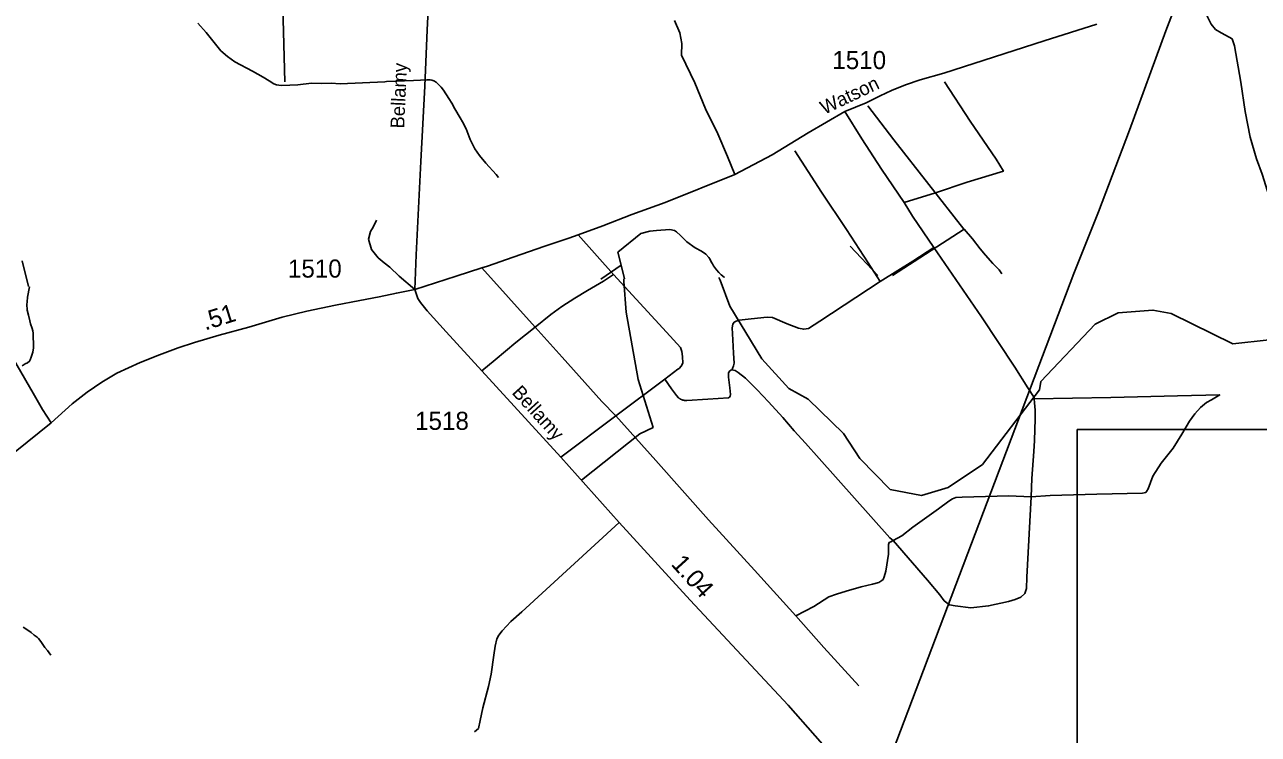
# Model space of a CAD drawing. Extents: x 2220236 to 2384410, y 720751 to 894131.
# Drawn here: x 2368804 to 2377330, y 863686 to 868588 of the extents above; entities that cross this region are included whole.
import ezdxf

# ---------------------------------------------------------------- set-up
doc = ezdxf.new("R2010")
doc.units = 0
for name, color, linetype in [('Exist Hydrographic Misc Water Feature', 7, 'Continuous'), ('Exist Hydrographic Pond Under 1500 Sq Ft', 7, 'Continuous'), ('Exist Road Non-System Type 51', 7, 'Continuous'), ('Exist Road Secondary Mileage Hundredths English Label', 7, 'Continuous'), ('Exist Road Secondary Type 51 Attributed', 7, 'Continuous'), ('Exist Road Secondary Type 51 Label', 7, 'Continuous'), ('Exist Road Secondary Type 51 Number Label', 7, 'Continuous'), ('Exist Utilities Electrical Transmission Line', 7, 'Continuous'), ('Map Preparation Inset Cut Line', 7, 'Continuous')]:
    doc.layers.add(name, color=color, linetype=linetype)

msp = doc.modelspace()

# ---------------------------------------------------------------- linework, layer by layer
at = {"layer": 'Exist Hydrographic Misc Water Feature'}
for p, q in [((2372944.3, 866828.5), (2372943.9, 866815)), ((2373609.9, 866822.5), (2373604.6, 866837.4))]:
    msp.add_line(p, q, dxfattribs=at)
for points in [[(2370001.5, 868598), (2370057.9, 868534.7), (2370159, 868407.6), (2370205.4, 868367.7), (2370255.8, 868330.3), (2370378.2, 868267.3), (2370452.7, 868225.9), (2370492.6, 868200.5), (2370525.6, 868180.5), (2370545, 868173.1), (2370577.2, 868167), (2370636.9, 868170.4), (2370691, 868172.6), (2370787.1, 868183), (2370853, 868181.7), (2370922.8, 868182.9), (2370984.7, 868178.9), (2371293.5, 868193.9), (2371304.5, 868194.4), (2371490.5, 868202), (2371539, 868204), (2371583.5, 868207.4), (2371606.3, 868206.7), (2371618.2, 868204.8), (2371632.6, 868201.2), (2371648.6, 868190.5), (2371681.8, 868156.6), (2371699.1, 868135.9), (2371735.5, 868078.4), (2371755.8, 868046.4), (2371778, 868006.3), (2371812.8, 867944.5), (2371829.7, 867917.9), (2371855.3, 867869), (2371882.1, 867795.4), (2371914.6, 867729.5), (2371947.1, 867684), (2371991.4, 867632.4), (2372062.3, 867553.3), (2372078.3, 867533.5), (2372079.6, 867532)], [(2374630.2, 868027.9), (2374812.1, 867793.2), (2375295.4, 867176.3), (2375296.1, 867175.5)], [(2373640.1, 866840.9), (2373638.2, 866843.2), (2373617.9, 866859.6), (2373601.8, 866877), (2373585.6, 866895.3), (2373565.3, 866923.1), (2373557.4, 866935.2), (2373549.2, 866950.4), (2373539, 866970.4), (2373532.9, 866980.8), (2373512.6, 867002.2), (2373482.5, 867023.9), (2373438.3, 867047.6), (2373379.9, 867087), (2373335.6, 867132.8), (2373309.4, 867156.3), (2373295.4, 867166.4), (2373263.3, 867172.5), (2373171.3, 867167.1), (2373123.5, 867162.7), (2373061.7, 867146.2), (2372902.9, 867016.6), (2372925.6, 866926.5)], [(2375296.1, 867175.5), (2374802.5, 866856.5)], [(2375296.1, 867175.5), (2375354.3, 867108), (2375408.7, 867038.8), (2375445.1, 866995.3), (2375495.7, 866937.3), (2375537.9, 866894.1), (2375557.3, 866866)], [(2374509, 867058.6), (2374701.5, 866854.8)], [(2372925.6, 866926.5), (2372785.9, 866829.7)], [(2372925.6, 866926.5), (2372949.1, 866831.4)], [(2372651.9, 865440.8), (2373055.9, 865762.6), (2373146.9, 865805.7), (2373043, 866136.3), (2372962, 866602.4), (2372943.9, 866815)], [(2372944.5, 866832.2), (2372944.3, 866828.5)], [(2373604.6, 866837.4), (2373603.4, 866840.9)], [(2378118.8, 865937.1), (2377765.9, 866149.2), (2377537.9, 866389.3), (2377404.8, 866410.1), (2377154.8, 866383.4), (2376726.9, 866592.4), (2376601.8, 866616.8), (2376360.9, 866597.1), (2376202.8, 866518.4), (2375825.9, 866122.2), (2375817.9, 866066.1), (2375424.8, 865551), (2375186, 865390.2), (2375002.8, 865336.8), (2374785.9, 865377.2), (2374574.9, 865591.8), (2374464, 865764.4), (2374218.9, 866000.6), (2374084.8, 866073.9), (2373898.9, 866279.6), (2373677.8, 866644.7), (2373609.9, 866822.5)], [(2368794, 864426.5), (2368826, 864406.5), (2368848.3, 864389.4), (2368868.4, 864371.5), (2368890.6, 864357.6), (2368899.5, 864348.8), (2368915.2, 864328.1), (2368943.4, 864286.6), (2368961.7, 864264.4), (2368984.1, 864232.5)]]:
    msp.add_lwpolyline(points, dxfattribs=at)
at = {"layer": 'Exist Hydrographic Pond Under 1500 Sq Ft'}
for points in [[(2368787.5, 866956.4), (2368830.9, 866779.3)], [(2368836.6, 866777.7), (2368824.5, 866705), (2368820.9, 866672.7), (2368819.9, 866656.2), (2368819.1, 866644.7), (2368820.1, 866629.3), (2368821.5, 866616.9), (2368829.9, 866581.2), (2368838.4, 866543.1), (2368844.8, 866521), (2368855, 866489.6), (2368859.6, 866473.4), (2368861.5, 866457.7), (2368862.8, 866425.9), (2368864.2, 866391.5), (2368864.7, 866355.5), (2368861, 866325.8), (2368849.6, 866291.5), (2368842.8, 866274.1), (2368837.7, 866263.1), (2368824, 866252.7), (2368808.2, 866244.8), (2368786.1, 866230.8)]]:
    msp.add_lwpolyline(points, dxfattribs=at)
at = {"layer": 'Exist Road Non-System Type 51'}
for p, q in [((2370589.2, 868711.1), (2370602.6, 868192.7)), ((2372873.3, 866863.5), (2372628.7, 867136.8)), ((2372331.7, 866499.1), (2371964.4, 866907.8)), ((2372888.8, 865885.3), (2373227.3, 866139.7)), ((2372509, 865600), (2372888.8, 865885.3))]:
    msp.add_line(p, q, dxfattribs=at)
for points in [[(2376924.1, 868823.3), (2376979.5, 868642.9), (2377004.5, 868591.1), (2377033, 868555.4), (2377072.3, 868532.1), (2377127.7, 868501.8), (2377149.1, 868489.2), (2377165.2, 868441), (2377208.9, 868190.9), (2377239.3, 867987.2), (2377274.1, 867810.3), (2377316.9, 867662), (2377356.2, 867554.8), (2377393.7, 867436.9), (2377431.2, 867310.1), (2377459.8, 867215.4), (2377472.3, 867179.7), (2377484.8, 867127.8)], [(2373295.5, 868617.6), (2373330.9, 868531.2), (2373345, 868458.9), (2373344.3, 868378.2), (2373434.9, 868187), (2373509.9, 868005.7), (2373594.8, 867832.9), (2373661.4, 867677.1), (2373712.3, 867553.9)], [(2375161.4, 868192.7), (2375338.2, 867921.1), (2375518.5, 867658.5), (2375568.5, 867576.3), (2375318.5, 867501.2), (2375098.9, 867426.2), (2374882.9, 867360.1)], [(2374471.3, 867987.2), (2374589.2, 867799.6), (2374726.6, 867590.6), (2374882.9, 867360.1)], [(2374717, 866815), (2374634.7, 866942), (2374484.7, 867174.3), (2374311.5, 867431.6), (2374125.8, 867717.4)], [(2374882.9, 867360.1), (2374940, 867265.4), (2375086.4, 867049.2)], [(2371236.4, 867238.6), (2371213, 867190.2), (2371193.4, 867160), (2371180.2, 867105.8), (2371201.1, 867036), (2371246.5, 866977.7), (2371289.1, 866943.6), (2371326.6, 866912.9), (2371393.1, 866851.4), (2371501.1, 866759.3)], [(2375086.4, 867049.2), (2374941.3, 866955.5), (2374717, 866815)], [(2375780.7, 866003.6), (2375779.9, 866011.9), (2375737.6, 866079.7), (2375648.1, 866223), (2375417.9, 866571.1), (2375086.4, 867049.2)], [(2372331.7, 866499.1), (2372440, 866587), (2372516.7, 866641.6), (2372605.4, 866699.6), (2372694, 866750.8), (2372804.9, 866817.3), (2372873.3, 866863.5)], [(2373227.3, 866139.7), (2373318.2, 866208), (2373326.2, 866212.1), (2373341.9, 866228.4), (2373351.7, 866250.4), (2373351, 866296.4), (2373345.4, 866331.1), (2373336.8, 866358.4), (2373239.7, 866464.1), (2372873.3, 866863.5)], [(2373691.5, 866204.8), (2373696.6, 866213.3), (2373703.4, 866230.4), (2373706.8, 866250.9), (2373701.7, 866319.1), (2373698.3, 866411.3), (2373693.2, 866494.9), (2373698.3, 866518.7), (2373708.5, 866532.4), (2373722.2, 866540.9), (2373740.9, 866546), (2373824.5, 866556.3), (2373935.3, 866568.2), (2373972, 866565.7), (2374074.3, 866521.3), (2374152.7, 866492.3), (2374188.5, 866483.8), (2374221.8, 866489.7), (2374298.5, 866539.2), (2374717, 866815)], [(2371964.2, 866196.8), (2372056.4, 866273.1), (2372199.6, 866392.5), (2372331.7, 866499.1)], [(2372888.8, 865885.3), (2372792.1, 865985.6), (2372519.3, 866291), (2372331.7, 866499.1)], [(2373380, 865992.8), (2373524.4, 866001.8), (2373667.6, 866010.3), (2373674.4, 866015.4), (2373679.6, 866022.3), (2373681.3, 866032.5), (2373677.8, 866078.6), (2373667.6, 866153.6), (2373667.6, 866174.1), (2373669.3, 866184.3), (2373672.7, 866189.5), (2373677.8, 866196.3), (2373684.1, 866201), (2373691.5, 866204.8)], [(2373691.5, 866204.8), (2373715.4, 866199.7), (2373735.8, 866186), (2373785.3, 866146.8), (2373867.1, 866066.6), (2373943.8, 865983), (2374042.7, 865873.8), (2374122.9, 865783.4), (2374199.6, 865696.4), (2374295.1, 865590.6), (2374538.9, 865317.6), (2374784.4, 865044.6), (2374806.6, 865025.9)], [(2373227.3, 866139.7), (2373273.8, 866073.4), (2373309.6, 866025.7), (2373323.2, 866010.3)], [(2375760.1, 865327.8), (2375891.9, 865336.8), (2376214.1, 865344.5), (2376528.7, 865352.1), (2376551.7, 865357.3), (2376556.8, 865362.4), (2376569.6, 865382.9), (2376600.3, 865469.9), (2376659.1, 865559.4), (2376741, 865661.8), (2376802.3, 865759.1), (2376853.5, 865848.6), (2376891.9, 865899.8), (2376930.2, 865943.3), (2376971.1, 865979.2), (2377006.9, 865997.1), (2377063.2, 866030.3), (2376770.4, 866023.9), (2376310, 866013.7), (2375780.7, 866003.6)], [(2373323.2, 866010.3), (2373324.2, 866009.5), (2373325.3, 866008.7), (2373326.3, 866007.9), (2373327.4, 866007.1), (2373328.5, 866006.3), (2373329.6, 866005.6), (2373330.7, 866004.8), (2373331.8, 866004.1), (2373332.9, 866003.4), (2373334.1, 866002.8), (2373335.2, 866002.1), (2373336.4, 866001.5), (2373337.6, 866000.9), (2373338.8, 866000.3), (2373340, 865999.7), (2373341.2, 865999.2), (2373342.4, 865998.6), (2373343.6, 865998.1), (2373344.9, 865997.6), (2373346.1, 865997.2), (2373347.4, 865996.7), (2373348.6, 865996.3), (2373349.9, 865995.9), (2373351.1, 865995.5), (2373352.4, 865995.2), (2373353.7, 865994.8), (2373355, 865994.5), (2373356.3, 865994.2), (2373357.6, 865994), (2373358.9, 865993.7), (2373360.2, 865993.5), (2373361.5, 865993.3), (2373362.8, 865993.1), (2373364.1, 865993), (2373365.5, 865992.8), (2373366.8, 865992.7), (2373368.1, 865992.6), (2373369.4, 865992.6), (2373370.8, 865992.5), (2373372.1, 865992.5), (2373373.4, 865992.5), (2373374.7, 865992.5), (2373376.1, 865992.6), (2373377.4, 865992.6), (2373378.7, 865992.7), (2373380, 865992.8)], [(2375760.1, 865327.8), (2375765.3, 865453.2), (2375778.6, 865639.5), (2375783.7, 865716.3), (2375788.8, 865864.8), (2375788.8, 865926.2), (2375783.7, 865974.8), (2375780.7, 866003.6)], [(2372888.8, 865885.3), (2373165.5, 865577.4), (2373531.2, 865167.9), (2373848.4, 864819.8), (2374134.8, 864505.1)], [(2374806.6, 865025.9), (2374866.3, 865057.8), (2374943, 865116.7), (2375119.5, 865244.7), (2375191.1, 865295.8), (2375216.7, 865313.8), (2375239.7, 865321.4), (2375283.2, 865324), (2375365, 865326.6), (2375605.4, 865334.2), (2375760.1, 865327.8)], [(2374806.6, 865025.9), (2375044, 864752), (2375128.4, 864649.7), (2375159.1, 864608.7), (2375194.9, 864580.6), (2375235.8, 864572.9), (2375343.3, 864560.1), (2375466, 864572.9), (2375604.1, 864603.6), (2375650.2, 864616.4), (2375688.5, 864634.3), (2375716.7, 864659.9), (2375726.9, 864693.2), (2375729.4, 864772.5), (2375760.1, 865327.8)], [(2371913.1, 863703.6), (2371940.4, 863727.5), (2371952.4, 863782.1), (2371971.1, 863869.1), (2372010.3, 864017.6), (2372027.4, 864101.2), (2372046.1, 864232.5), (2372054.7, 864295.7), (2372066.6, 864346.8), (2372081.9, 864370.7), (2372104.1, 864401.4), (2372163.8, 864464.6), (2372238.8, 864532.8), (2372912.3, 865148.7)], [(2374134.8, 864505.1), (2374257.6, 864569), (2374362.4, 864635.6), (2374413.6, 864653.5), (2374482.6, 864674), (2374584.9, 864704.7), (2374664.2, 864722.6), (2374707.7, 864735.4), (2374728.2, 864748.2), (2374738.4, 864755.9), (2374743.5, 864773.8), (2374756.3, 864812.2), (2374774.2, 864929.9), (2374774.2, 864996.4), (2374779.3, 865011.8), (2374789.5, 865016.9), (2374806.6, 865025.9)], [(2374134.8, 864505.1), (2374326.6, 864285), (2374569.6, 864021.4)]]:
    msp.add_lwpolyline(points, dxfattribs=at)
at = {"layer": 'Exist Road Secondary Type 51 Attributed'}
for points in [[(2371501.1, 866759.3), (2371510.7, 866998.2), (2371541.7, 867643.1), (2371568.6, 868162.9), (2371585.6, 868552.4), (2371594.1, 868730.9), (2371612.5, 869271.9), (2371618.2, 869740.7), (2371624.5, 870111.8), (2371626.7, 870446.1), (2371646.1, 871123.1), (2371652.5, 871441.8), (2371670.6, 872079.1), (2371680.5, 872659.2), (2371703.5, 873067), (2371717.6, 873635.5)], [(2368987.9, 865837.4), (2368926.1, 865929.1), (2368863.4, 866043.8), (2368750.9, 866232.9), (2368634.1, 866436.9), (2368525.8, 866600.5), (2368451.5, 866689.7), (2368386.8, 866755.5), (2368281.7, 866880.9), (2368222.2, 866963.8), (2368069.4, 867210.2), (2367795.5, 867679.7), (2367537.5, 868117.4), (2367342.2, 868429.7), (2367242.4, 868584.8)], [(2371501.1, 866759.3), (2371787, 866851.4), (2371964.4, 866907.8), (2372001.8, 866919.7), (2372180.8, 866982.8), (2372399.3, 867058.2), (2372565.3, 867113.6), (2372628.7, 867136.8), (2372800.7, 867199.4), (2373000.1, 867277.9), (2373230.4, 867359.9), (2373712.3, 867553.9), (2373969.9, 867688.8), (2374217.8, 867840.7), (2374471.3, 867987.2), (2374620.9, 868047.4), (2374716.3, 868096.6), (2374795.7, 868133.6), (2374891.1, 868173), (2374992.8, 868206.4), (2375155.9, 868252.5), (2375850.6, 868476.7), (2376213.1, 868591.1)], [(2368987.9, 865837.4), (2369131.7, 865967.9), (2369235.8, 866050.7), (2369337.7, 866118.7), (2369441.7, 866180.3), (2369603.1, 866254.7), (2369734.7, 866307.8), (2369863.7, 866354.9), (2369977.1, 866391.6), (2370147.6, 866442.8), (2370353.1, 866498.6), (2370584.2, 866567.7), (2370752.9, 866608.3), (2370952.4, 866651), (2371119.2, 866682), (2371253.3, 866708.1), (2371372.6, 866733.7), (2371501.1, 866759.3)], [(2375165.5, 862675.7), (2374640.3, 863252.4), (2374081.1, 863888.7), (2373402.5, 864612.1), (2372912.3, 865148.7), (2372509, 865600), (2371964.2, 866196.8), (2371717.9, 866466.7), (2371586.6, 866611.7), (2371538.9, 866668), (2371520.1, 866697), (2371501.1, 866759.3)], [(2368737.9, 865636.5), (2368987.9, 865837.4)]]:
    msp.add_lwpolyline(points, dxfattribs=at)
at = {"layer": 'Exist Utilities Electrical Transmission Line'}
msp.add_line((2369473, 849503.2), (2376054.5, 866870.1), dxfattribs=at)
msp.add_lwpolyline([(2377290.7, 870113.4), (2377126.5, 869686.3), (2376873.5, 869019), (2376691.8, 868544.7), (2376440.9, 867859.7), (2376226.5, 867294.8), (2376054.2, 866868.7)], dxfattribs=at)
at = {"layer": 'Map Preparation Inset Cut Line'}
msp.add_lwpolyline([(2376078.8, 865791), (2384198.8, 865791), (2384198.8, 855302.5), (2376078.8, 855302.5), (2376078.8, 865791)], dxfattribs=at)
msp.add_lwpolyline([(2376078.8, 865791), (2384198.8, 865791), (2384198.8, 855302.5), (2376078.8, 855302.5), (2376078.8, 865791)], dxfattribs=at)

# ---------------------------------------------------------------- texts
at = {"layer": 'Exist Road Secondary Mileage Hundredths English Label'}
for s, rotation, p in [('.51', 17.30885, (2370051, 866475.1)), ('1.04', 312.20874, (2373265.9, 864858.2))]:
    msp.add_text(s, height=125, rotation=rotation, dxfattribs=at).set_placement(p)
at = {"layer": 'Exist Road Secondary Type 51 Label'}
for s, rotation, p in [('Bellamy', 87.45792, (2371426.4, 867869.8)), ('Watson', 25.44193, (2374330.5, 867965.3)), ('Bellamy', 312.24088, (2372166.5, 866042.9))]:
    msp.add_text(s, height=95, rotation=rotation, dxfattribs=at).set_placement(p)
at = {"layer": 'Exist Road Secondary Type 51 Number Label'}
for s, p in [('1510', (2374385.8, 868281.1)), ('1510', (2370623.3, 866840.9)), ('1518', (2371502.1, 865789.3))]:
    msp.add_text(s, height=125, dxfattribs=at).set_placement(p)

doc.saveas('drawing.dxf')
